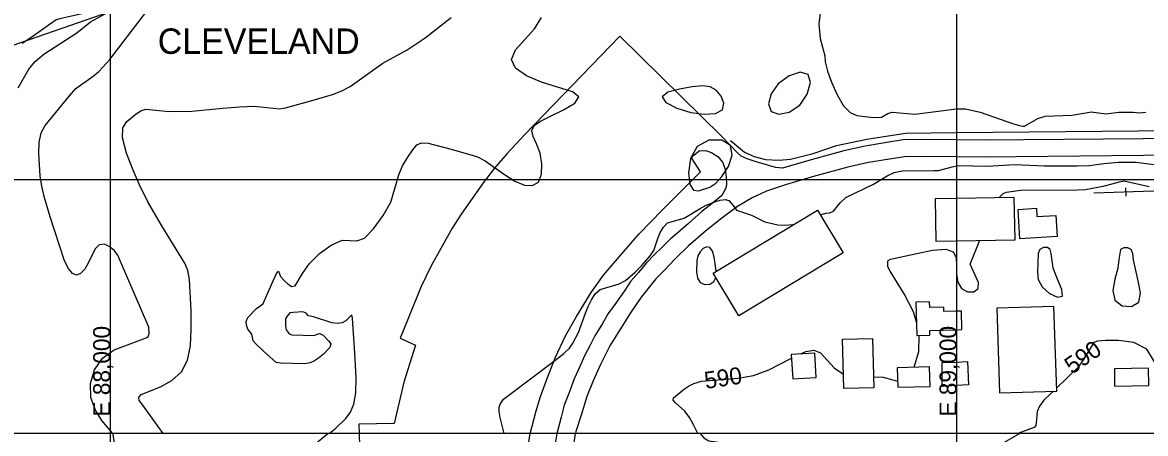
# Model space of a CAD drawing. Extents: x 79600 to 91800, y 75600 to 84400.
# Drawn here: x 87896 to 89223, y 80000 to 80485 of the extents above; entities that cross this region are included whole.
import ezdxf

# ---------------------------------------------------------------- set-up
doc = ezdxf.new("R2010")
doc.units = 0
for name, color, linetype in [('080-090$0$DRIVWY', 7, 'Continuous'), ('080-090$0$GRID', 7, 'Continuous'), ('080-090$0$INDEX', 7, 'Continuous'), ('080-090$0$INTER', 7, 'Continuous'), ('080-090$0$ROAD', 7, 'Continuous'), ('080-090$0$TI_BORDER', 7, 'Continuous'), ('084-090$0$BLDG', 7, 'Continuous'), ('084-090$0$CITY-NAME', 7, 'Continuous'), ('084-090$0$DRIVWY', 7, 'Continuous'), ('084-090$0$GRID', 7, 'Continuous'), ('084-090$0$INDEX', 7, 'Continuous'), ('084-090$0$INDXLBL', 7, 'Continuous'), ('084-090$0$INTER', 7, 'Continuous'), ('084-090$0$RECREATION', 7, 'Continuous'), ('084-090$0$ROAD', 7, 'Continuous'), ('084-090$0$RR', 7, 'Continuous')]:
    doc.layers.add(name, color=color, linetype=linetype)

# ---------------------------------------------------------------- blocks, each defined once
blk = doc.blocks.new('084-090$0$RRTICK100')
blk.add_line((0, -5), (0, 5))

msp = doc.modelspace()

# ---------------------------------------------------------------- linework, layer by layer
at = {"layer": '080-090$0$DRIVWY'}
for p, q in [((88294.3, 80000), (88302.7, 79651.1)), ((88492.5, 79975.3), (88496.4, 80000))]:
    msp.add_line(p, q, dxfattribs=at)
at = {"layer": '080-090$0$GRID'}
for p, q in [((90000, 80000), (85000, 80000)), ((88000, 80000), (88000, 76000)), ((89000, 80000), (89000, 76000))]:
    msp.add_line(p, q, dxfattribs=at)
at = {"layer": '080-090$0$INDEX'}
for points in [[(88697.1, 80000), (88701.5, 79994.8), (88707.3, 79991.3), (88790.6, 79979.9), (88843.5, 79976.7), (88880.7, 79970.7)], [(89000.9, 79945.9), (89007.5, 79948.9), (89043.7, 79980.6), (89051.1, 79986.5), (89074.3, 80000)]]:
    msp.add_lwpolyline(points, dxfattribs=at)
at = {"layer": '080-090$0$INTER'}
for points in [[(88002.9, 80001), (88007.4, 79972.9)], [(88223, 79971.8), (88257.4, 80000)]]:
    msp.add_lwpolyline(points, dxfattribs=at)
at = {"layer": '080-090$0$ROAD'}
for p, q in [((88527.8, 80000), (88525.5, 79985.7)), ((88547.1, 79981.2), (88549.7, 80000))]:
    msp.add_line(p, q, dxfattribs=at)
at = {"layer": '080-090$0$TI_BORDER'}
msp.add_lwpolyline([(84700, 80300), (91700, 80300), (91700, 75700), (84700, 75700)], close=True, dxfattribs=at)
at = {"layer": '084-090$0$BLDG'}
for p, q in [((89068.3, 80278.8), (89000, 80277.6)), ((89000, 80122.6), (89006.4, 80122.9)), ((89000, 80056.6), (88983.3, 80055.5))]:
    msp.add_line(p, q, dxfattribs=at)
for points in [[(89000, 80277.6), (88974.7, 80277.1), (88975.5, 80227.3), (89000, 80227.7)], [(89000, 80227.7), (89069.2, 80228.9), (89068.3, 80278.8)], [(89000, 80144.6), (88985.2, 80144.2), (88985.1, 80149.3), (88968.5, 80148.8), (88968.3, 80155.6), (88952, 80155.1), (88953.1, 80115.6), (88968.7, 80116.1), (88968.5, 80121.7), (89000, 80122.6)], [(89006.4, 80122.9), (89005.9, 80144.6), (89000, 80144.6)], [(88983.3, 80055.5), (88983.1, 80083.8), (89000, 80084.4)], [(89000, 80084.4), (89012.9, 80084.9), (89014.4, 80057.5), (89000, 80056.6)]]:
    msp.add_lwpolyline(points, dxfattribs=at)
for points in [[(88866.1, 80213.3), (88742.7, 80139), (88712.4, 80189.5), (88835.7, 80263.7)], [(89094.6, 80266), (89095.1, 80256.2), (89117.6, 80257.5), (89119.1, 80232.5), (89074.9, 80230), (89073, 80264.7)], [(89047.7, 80147.9), (89050.9, 80048.1), (89118.4, 80050.2), (89115.2, 80150.1)], [(88900.8, 80112.3), (88902.4, 80054.1), (88866.8, 80053.1), (88865.3, 80111.3)], [(88804.8, 80093.4), (88806.5, 80064.5), (88834.4, 80066.1), (88832.7, 80095)], [(88930.7, 80054.6), (88968.8, 80055.7), (88968.1, 80078.8), (88930.1, 80077.7)], [(89186.9, 80056.1), (89227.1, 80056.6), (89226.9, 80077), (89186.6, 80076.5)]]:
    msp.add_lwpolyline(points, close=True, dxfattribs=at)
at = {"layer": '084-090$0$DRIVWY'}
for points in [[(88794.4, 80313.3), (88786.5, 80314.2), (88780.6, 80315.6), (88773.1, 80318.2), (88764.4, 80320.5), (88752.9, 80324.2), (88745.5, 80327.5), (88741.8, 80331.1), (88722.8, 80350.7), (88602.1, 80469), (88489.9, 80353.2), (88468.8, 80330.1), (88454.3, 80313.3), (88441.9, 80297.5), (88427.8, 80277.6), (88414.9, 80259.2), (88404.1, 80242.3), (88390.8, 80218.3), (88379.2, 80198), (88367.4, 80173.5), (88342.7, 80112.5), (88361, 80104.4), (88347.1, 80060.6), (88335.6, 80011.8), (88294, 80010.9), (88294.3, 80000)], [(88496.4, 80000), (88498.6, 80008.8), (88503.3, 80026.6), (88508.7, 80043.9), (88516.4, 80065.1), (88525.9, 80089.3), (88537.9, 80115.4), (88551.1, 80138.3), (88568.4, 80166.7), (88582.8, 80186.8), (88601.9, 80208.9), (88625, 80235.8), (88652.4, 80263.6), (88697.6, 80308.9), (88687.8, 80324.3), (88687.9, 80327.2), (88696.1, 80333.6), (88703.5, 80334.1), (88710.6, 80331.9), (88717.9, 80327), (88723.7, 80320.3), (88726.7, 80312.1), (88728, 80302.6), (88728.2, 80294.1), (88727.5, 80289.8), (88722.7, 80281)]]:
    msp.add_lwpolyline(points, dxfattribs=at)
at = {"layer": '084-090$0$GRID'}
for p, q in [((88000, 84000), (88000, 80000)), ((89000, 84000), (89000, 80000)), ((90000, 80000), (85000, 80000))]:
    msp.add_line(p, q, dxfattribs=at)
at = {"layer": '084-090$0$INDEX'}
msp.add_line((89016, 80200), (89027.5, 80228.2), dxfattribs=at)
for points in [[(87891.5, 80408), (87904.1, 80430.2), (87911.6, 80439.3), (87921.9, 80448.1), (87960.8, 80473.2), (87977, 80486.3), (87998.4, 80497.9), (88000.6, 80500.6), (88001.2, 80503.1), (88001, 80506.1), (87970, 80496.5), (87940.7, 80489.7), (87936.4, 80488.6), (87906.5, 80467.1), (87896.3, 80460.5)], [(89050.7, 80278.5), (89050.7, 80278.5), (89051.3, 80279.5), (89055, 80283.4), (89059.1, 80285.1), (89075.7, 80287.5), (89142.6, 80287.9), (89152.3, 80288.3), (89173.2, 80291.9), (89183.9, 80294.8), (89192.5, 80297.2), (89197.9, 80298.5), (89227.7, 80291.8)], [(88952.6, 80131.6), (88949.1, 80143.8), (88938.2, 80165.1), (88921.6, 80191.7), (88919.1, 80197), (88918.8, 80202.2), (88919.5, 80204.2), (88922.2, 80206), (88953, 80212.6), (88971.7, 80216.4), (88987.5, 80217.7), (88996.3, 80214.6), (88999.5, 80207.7), (89000, 80198.4), (89000.2, 80188.2), (89001.7, 80178.6), (89005.8, 80171.1), (89012.9, 80167.3), (89020.7, 80167.3), (89025.8, 80171.1), (89025.9, 80178.4), (89016, 80200)], [(88949.9, 80078.3), (88955.5, 80097), (88955.9, 80115.7)], [(89271.8, 80061.7), (89254.5, 80049.8), (89245, 80042.8), (89241.2, 80040.3), (89240.2, 80039.9), (89238.1, 80067), (89234.1, 80084.7), (89225, 80099.5), (89209.5, 80107.5), (89191.5, 80110), (89176, 80109.8), (89166.8, 80109.1), (89162.2, 80107.3), (89150.1, 80087.3), (89143.6, 80077.9), (89118.3, 80053.7)], [(88816.1, 80094.1), (88822.2, 80096.9), (88831.5, 80098.4), (88839.4, 80095.3), (88855.6, 80077.4), (88866.4, 80070.2)], [(88694.6, 80000), (88689, 80011.2), (88684.5, 80019), (88679, 80026.4), (88667.9, 80036.2), (88665.1, 80039.4), (88665.7, 80042), (88678.7, 80052.8), (88683.2, 80056), (88689.8, 80059.2), (88698.8, 80061.9), (88742.2, 80065.3), (88760.3, 80068.5), (88778.5, 80075.1), (88805.1, 80088.8)], [(88902, 80066.9), (88913.4, 80066.5), (88924.7, 80063.4), (88930.5, 80062)], [(89114.6, 80050.1), (89110.6, 80046.3), (89103.4, 80039.2), (89098.2, 80032.4), (89095.5, 80026.1), (89094.3, 80012.1), (89093.7, 80009.4), (89092, 80007.3), (89072.7, 80000)]]:
    msp.add_lwpolyline(points, dxfattribs=at)
for points in [[(89114.3, 80195.1), (89111.9, 80212.5), (89110.8, 80217.2), (89107.4, 80219.5), (89102.7, 80219.5), (89098.7, 80217.2), (89096.7, 80212.7), (89095.7, 80190.4), (89096.7, 80181.7), (89101.1, 80173.2), (89109.8, 80165.5), (89119.4, 80161), (89125.3, 80162), (89124.4, 80170), (89119.3, 80182.3)], [(89190.5, 80195.1), (89187.2, 80182.1), (89184.9, 80168.7), (89187, 80157.4), (89195.6, 80150.9), (89206.8, 80149.9), (89215.4, 80155), (89217.3, 80166.1), (89214.7, 80180.3), (89209.3, 80205), (89208.3, 80212.5), (89206.4, 80217.2), (89202.4, 80219.4), (89197.7, 80219.4), (89193.9, 80217.2), (89191.9, 80205.3)]]:
    msp.add_lwpolyline(points, close=True, dxfattribs=at)
at = {"layer": '084-090$0$INTER'}
for points in [[(88003.1, 80000), (87990.3, 80015.4), (87982.6, 80027.7), (87977.2, 80042.6), (87976.8, 80059), (87981.6, 80075.1), (87991.2, 80089), (88004.7, 80098.9), (88039.5, 80111.9), (88043.3, 80113.4), (88045, 80114.7), (88046.2, 80118.2), (88045.9, 80125.4), (88012.4, 80203.1), (88009, 80210.5), (88005.1, 80215.9), (87999.6, 80220.6), (87993.2, 80223.4), (87987.2, 80222.9), (87982.4, 80218), (87974.4, 80201.8), (87970, 80194.2), (87965.2, 80188.9), (87960.2, 80186.9), (87955.4, 80189), (87950.8, 80194.9), (87946.3, 80204.1), (87929.3, 80255.9), (87922.1, 80280), (87919.4, 80291.9), (87917.5, 80304.1), (87915.7, 80330.6), (87916.2, 80343.8), (87918.6, 80355.2), (87923.3, 80363.9), (87952.1, 80398.6), (87959.5, 80407.3), (87980, 80421.9), (87986.5, 80427.3), (87999.8, 80441.7), (88030.3, 80481.8), (88047.5, 80503.7)], [(88840.3, 80505.2), (88837.2, 80483.7), (88839.1, 80466.3), (88844.4, 80446.1), (88844.8, 80438.9), (88847.8, 80427.8), (88852.5, 80414.9), (88859, 80399.9), (88866.5, 80386.9), (88874.4, 80379.2), (88882.4, 80375.7), (88898.3, 80373.4), (88905.5, 80373), (88911.3, 80373.7), (88919.1, 80377.9), (88923.8, 80379.3), (88950.8, 80376.9), (88999.9, 80383.2), (89005.1, 80383.5), (89010.7, 80383.3), (89027.9, 80379.3), (89067.2, 80365.8), (89074.5, 80363.7), (89078, 80363), (89080.3, 80362.9), (89096.1, 80371.9), (89104.9, 80374.7), (89136.5, 80376), (89152.7, 80378.8), (89159, 80379.7), (89176.6, 80377.4), (89192, 80379.5), (89208.9, 80379.4), (89216.8, 80378.6), (89223.9, 80379.3)], [(88062.8, 80000), (88038.5, 80033.3), (88035.8, 80036.9), (88034.3, 80039.5), (88033.9, 80041.7), (88034.2, 80043.5), (88036.8, 80046), (88059.5, 80055.1), (88072.9, 80062.5), (88084.5, 80072.9), (88091.6, 80086.8), (88094.9, 80103.7), (88095.9, 80123.4), (88095.9, 80144.8), (88093.9, 80181.8), (88092, 80192.3), (88088.5, 80200.5), (88060.1, 80247.4), (88044.4, 80273.7), (88034.3, 80294.3), (88027.1, 80311), (88019.4, 80331), (88014.6, 80349.1), (88015.2, 80361.1), (88019.6, 80368.4), (88030.9, 80377.5), (88036.3, 80381), (88042.3, 80382.9), (88069.6, 80380.1), (88096.5, 80380.8), (88133.2, 80384.3), (88153, 80385.9), (88170.3, 80386.5), (88200, 80383.5), (88207.4, 80384.4), (88237.2, 80392.9), (88262.6, 80400.5), (88273.7, 80404.8), (88283.8, 80409.9), (88312.8, 80430.6), (88322.4, 80437.4), (88350.9, 80453), (88372.1, 80467.4), (88390.3, 80481.4), (88403.1, 80491.4)], [(88258.7, 80000), (88266.8, 80006.5), (88278.7, 80017.9), (88284, 80025.2), (88288, 80034.8), (88290.3, 80048.1), (88290.7, 80066), (88288.7, 80101.3), (88286.8, 80129.9), (88286.5, 80136.4), (88285.7, 80140.2), (88278.5, 80133), (88274.2, 80130.6), (88268.7, 80129.9), (88262.1, 80130.7), (88240.2, 80137.7), (88234.6, 80139.1), (88231.6, 80142.1), (88227.9, 80143.6), (88216.3, 80143), (88212.5, 80142.4), (88209.3, 80138.5), (88207.4, 80135.3), (88207.4, 80126.9), (88207.9, 80122.3), (88211.7, 80117.8), (88214.8, 80116.6), (88241.1, 80115.7), (88246, 80117.8), (88247.7, 80118.2), (88251.6, 80116), (88258.1, 80109.4), (88259.7, 80107.5), (88260.7, 80105.5), (88259.5, 80101.7), (88252.1, 80093.9), (88246.3, 80089.1), (88241.7, 80085.8), (88236.3, 80083.3), (88229.5, 80082.3), (88201.2, 80083.1), (88196.4, 80083.8), (88181.7, 80096.9), (88172.2, 80105.9), (88169, 80109.6), (88167.3, 80117.3), (88162.8, 80123.4), (88161.1, 80128), (88160.8, 80132.3), (88162.8, 80137.1), (88173.1, 80147.5), (88178.2, 80151.2), (88180.7, 80153.4), (88192.8, 80180.3), (88196.7, 80188.9), (88198.8, 80191.8), (88201.3, 80185.3), (88206, 80180.3), (88209.9, 80176.6), (88214.2, 80173.8), (88218.5, 80174.2), (88227.5, 80189.1), (88235.5, 80200.7), (88247.4, 80212.6), (88261.3, 80222.6), (88274, 80228.4), (88291.7, 80227.7), (88300.5, 80230.8), (88311.4, 80241.7), (88322.7, 80257.4), (88331.7, 80273.3), (88341, 80305.5), (88345.6, 80316), (88351.7, 80326.4), (88357.5, 80335), (88362.4, 80340.7), (88367.8, 80343.3), (88375.7, 80343), (88401.6, 80336.2), (88425.2, 80329.6), (88434.1, 80326.7), (88443.2, 80322), (88466.1, 80305.8), (88478.2, 80298.1), (88489.6, 80293.4), (88499.2, 80292.7), (88506.1, 80296.9), (88509.8, 80306.2), (88510.3, 80318.4), (88508.1, 80331), (88504, 80341.9), (88500, 80350.7), (88498.4, 80357.8), (88501.2, 80363.6), (88508.5, 80368.9), (88520.4, 80374.9), (88535.6, 80382.3), (88548.9, 80390.2), (88553.9, 80397.5), (88546.3, 80403.5), (88509.8, 80415), (88491.8, 80422.5), (88479, 80431.4), (88474.3, 80441.6), (88479.1, 80452.9), (88501.6, 80477.9), (88509.9, 80491.2)], [(88838.9, 80258.4), (88845.5, 80260.1), (88850.5, 80260.6), (88854.8, 80262.4), (88862.7, 80272.5), (88869.2, 80278.6), (88901.9, 80294.3), (88918.3, 80304.3), (88926.3, 80308.1), (88935.8, 80310.2), (88973.1, 80310.5), (88978.6, 80310.5), (88994.9, 80315), (89002.5, 80316.3), (89036.4, 80315.6), (89068.8, 80317.6), (89104, 80315.9), (89143, 80316), (89157.3, 80316.3), (89174.1, 80319), (89191.5, 80320.5), (89212, 80320.3), (89242.5, 80316.3)], [(88465.6, 80000), (88461, 80019), (88459.8, 80026.2), (88459.7, 80031.3), (88460.7, 80034.8), (88465, 80040.6), (88525.6, 80086.1), (88536.1, 80094.5), (88542.6, 80100.8), (88546.9, 80106.5), (88553.6, 80119.4), (88561.8, 80142.1), (88564.9, 80150.1), (88568.7, 80157.9), (88573.2, 80164.9), (88578.9, 80169.9), (88601.5, 80176.6), (88609, 80180.8), (88620.3, 80190.4), (88627.9, 80197.9), (88638, 80209.7), (88642.5, 80216.1), (88647.4, 80231.3), (88649.9, 80237.5), (88653.7, 80243.8), (88658.6, 80248.6), (88671.2, 80252.4), (88678.3, 80254.2), (88697.3, 80265.7), (88704.4, 80269.8), (88714.4, 80273.5), (88720.9, 80275.5), (88726.9, 80276.3), (88731.1, 80275), (88736, 80269.3), (88738, 80266.3), (88740.3, 80263.9), (88758, 80257.7), (88767.9, 80252.6), (88773.7, 80250), (88788.9, 80246.5), (88797.6, 80246.1), (88806.5, 80246.8), (88808.2, 80247.2)], [(88715.1, 80200.3), (88713.7, 80208.4), (88711.6, 80215.3), (88708.7, 80219.7), (88704.9, 80220.4), (88700.7, 80218.3), (88697.1, 80214.4), (88694.6, 80209.8), (88693.2, 80204.5), (88692.7, 80190.7), (88694, 80183.5), (88697.2, 80178.2), (88702.5, 80175.8), (88708.6, 80176.3), (88713.5, 80179.6), (88715.5, 80184.3)], [(88716.1, 80191.7), (88716.1, 80192.2), (88715.1, 80200.3)]]:
    msp.add_lwpolyline(points, dxfattribs=at)
for points in [[(88789.5, 80413.1), (88781, 80401), (88778, 80389.1), (88781, 80380.2), (88790.1, 80376.9), (88802.5, 80379.5), (88814.8, 80387.8), (88823.7, 80400.7), (88827.6, 80414.3), (88824.9, 80424.1), (88815.4, 80426.5), (88802.2, 80422.2)], [(88687.9, 80409.4), (88672.7, 80406.8), (88658.9, 80403), (88652.3, 80397.6), (88656.7, 80391), (88669.5, 80384.3), (88686, 80379.2), (88702.1, 80377), (88715.3, 80378), (88723.4, 80382.4), (88725.2, 80389.9), (88721.9, 80398.4), (88716, 80405.6), (88708.9, 80409.5), (88699.9, 80410.5)], [(88722.9, 80303.3), (88730.5, 80315.3), (88735.1, 80328.8), (88733.2, 80340.2), (88722.6, 80346.5), (88707.4, 80346.4), (88693.6, 80339.1), (88685.7, 80324.8), (88683.4, 80308), (88685.1, 80294.1), (88689.4, 80287.4), (88695.3, 80286.4), (88708.6, 80291), (88715.5, 80295.5)]]:
    msp.add_lwpolyline(points, close=True, dxfattribs=at)
at = {"layer": '084-090$0$RECREATION'}
for points in [[(89000, 80355.3), (89386.2, 80358.9), (89383.9, 80671), (89470.8, 80668.1), (89483.9, 80791.5), (89489.1, 80849.1), (89460.8, 80863.3), (89405.6, 80854.5), (89267.8, 80799.4), (89000, 80751.1)], [(89000, 80751.1), (88906.6, 80734.3), (88605.1, 80678.9), (88422.8, 80646.7), (88224.5, 80576.2), (87855, 80447.9), (87843.7, 80447.5), (87824.1, 80456), (87802.2, 80444.9), (87795.2, 80437.6), (87791.2, 80428.5), (87789.9, 80412.3), (87786, 80397.8), (87778.2, 80384.2), (87765, 80375.8), (87750.5, 80367.1), (87738.3, 80357.7), (87726.2, 80340.8), (87716.9, 80296.5), (87702.6, 80171.4), (87697.8, 80097.1), (87698.4, 80000)], [(88733.1, 80345.9), (88749.5, 80332.2), (88761.1, 80327.1), (88774.2, 80323.5), (88790.6, 80322.9), (88803.9, 80324), (88830.6, 80330.5), (88858.4, 80339.9), (88894.2, 80347.5), (88939.7, 80354.7), (89000, 80355.3)]]:
    msp.add_lwpolyline(points, dxfattribs=at)
at = {"layer": '084-090$0$ROAD'}
for points in [[(89000, 80346.6), (88961.8, 80347), (88937, 80346.7), (88917.8, 80343.7), (88892.1, 80339.5), (88866.9, 80333.8), (88825.7, 80322.5), (88794.4, 80313.3)], [(90000, 80356.8), (89975.6, 80357.3), (89943.9, 80357.5), (89886.1, 80356.8), (89736.6, 80355.6), (89564.8, 80353), (89404.9, 80350.8), (89220.6, 80348.1), (89032.8, 80346.3), (89000, 80346.6)], [(90000, 80336.8), (89975.3, 80337.3), (89944, 80337.5), (89886.3, 80336.8), (89736.8, 80335.6), (89565, 80333), (89405.1, 80330.8), (89220.8, 80328.1), (89032.8, 80326.3), (89000, 80326.6)], [(89000, 80326.6), (88961.8, 80327), (88938.7, 80326.8), (88920.9, 80324), (88896, 80319.9), (88871.8, 80314.4), (88831.1, 80303.3), (88799.2, 80293.9), (88775.4, 80286.1), (88758.7, 80278.2), (88741.3, 80268.2), (88722.9, 80254.4), (88703.4, 80239.1), (88683.3, 80221.5), (88667.2, 80205.9), (88654.6, 80192.6), (88644.7, 80182.5), (88627.3, 80160.9), (88614.7, 80142.4), (88602.3, 80122.4), (88590.3, 80103.4), (88579.6, 80081.6), (88570.9, 80062.3), (88563.3, 80043.9), (88556.6, 80021.6), (88550.1, 80002.2), (88549.7, 80000)], [(88722.7, 80281), (88711.5, 80271.8), (88699.1, 80262), (88683.4, 80248), (88671.4, 80237.9), (88661.9, 80229.6), (88652.8, 80220.4), (88642.9, 80211), (88633.7, 80201.4), (88624.4, 80190.3), (88614.8, 80179.4), (88607.6, 80168.5), (88596.2, 80152.2), (88588.6, 80141.6), (88581.8, 80130.1), (88572.7, 80115.5), (88567.3, 80104.4), (88560.6, 80091.8), (88555.2, 80079.3), (88548.4, 80064.6), (88542, 80047.3), (88536.4, 80033.3), (88533, 80019.2), (88528.1, 80001.2), (88527.8, 80000)]]:
    msp.add_lwpolyline(points, dxfattribs=at)
at = {"layer": '084-090$0$RR'}
msp.add_lwpolyline([(90000, 80254.4), (89975.4, 80266.3), (89953.7, 80275), (89931.7, 80282.8), (89907.5, 80288.9), (89883.1, 80292.7), (89863.6, 80296.1), (89839.7, 80297), (89802.2, 80297.3), (89696.8, 80296.1), (89450.9, 80291), (89232.7, 80286.1), (89162.3, 80283.9)], dxfattribs=at)

# ---------------------------------------------------------------- block references
at = {"layer": '084-090$0$RR', "rotation": -178.19891106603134}
msp.add_blockref('084-090$0$RRTICK100', (89199.9, 80285.1), dxfattribs=at)

# ---------------------------------------------------------------- texts
at = {"layer": '080-090$0$GRID'}
for s, p in [('E 88,000', (88000, 80020)), ('E 89,000', (89000, 80020))]:
    msp.add_text(s, height=20, rotation=90, dxfattribs=at).set_placement(p)
at = {"layer": '084-090$0$CITY-NAME'}
msp.add_text('CLEVELAND', height=30, dxfattribs=at).set_placement((88056.3, 80448.3))
at = {"layer": '084-090$0$INDXLBL'}
for rotation, p in [(34.4979, (89136.5, 80069.4)), (8.5274, (88703.7, 80052.6))]:
    msp.add_text('590', height=20, rotation=rotation, dxfattribs=at).set_placement(p)

doc.saveas('drawing.dxf')
